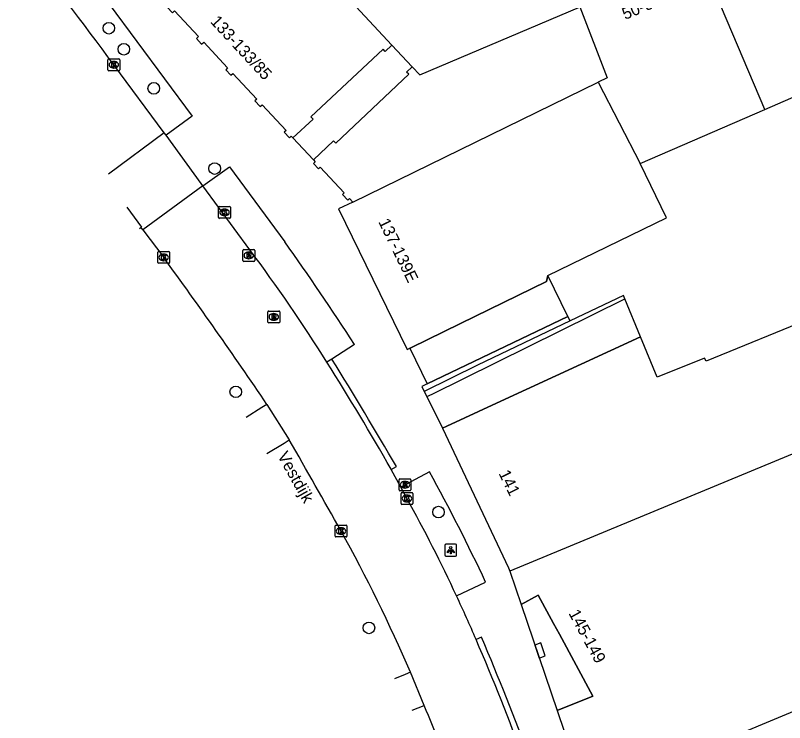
# Model space of a CAD drawing. Extents: x 161771 to 163125, y 382479 to 383177.
# Drawn here: x 161830 to 161894.8, y 382925.3 to 382984.8 of the extents above; entities that cross this region are included whole.
import ezdxf

# ---------------------------------------------------------------- set-up
doc = ezdxf.new("R2010")
doc.units = 0
for name, color, linetype in [('IMGEO_Berm_open', 7, 'Continuous'), ('IMGEO_Boom', 7, 'Continuous'), ('IMGEO_Kolk', 7, 'Continuous'), ('IMGEO_Lichtpunt', 7, 'Continuous'), ('IMGEO_Openbare_ruimte_label', 7, 'Continuous'), ('IMGEO_Pand', 7, 'Continuous'), ('IMGEO_Pand_nummerreeks', 7, 'Continuous'), ('IMGEO_Pand_overbouw', 7, 'Continuous'), ('IMGEO_Rijbaan_lokaal_gesloten', 7, 'Continuous'), ('IMGEO_Rijbaan_lokaal_open', 7, 'Continuous'), ('IMGEO_Rioolput', 7, 'Continuous'), ('IMGEO_Voetpad_gesloten', 7, 'Continuous'), ('IMGEO_Voetpad_open', 7, 'Continuous')]:
    doc.layers.add(name, color=color, linetype=linetype)

msp = doc.modelspace()

# ---------------------------------------------------------------- linework, layer by layer
at = {"layer": 'IMGEO_Berm_open'}
for points in [[(161840.605, 382966.944), (161840.46, 382966.837)], [(161851.196, 382952.057), (161850.768, 382951.788), (161849.456, 382950.963)], [(161851.186, 382947.909), (161852.636, 382948.797), (161853.066, 382949.061)], [(161863.283, 382929.504), (161862.823, 382929.316), (161861.929, 382928.95)], [(161863.426, 382926.309), (161863.942, 382926.515), (161864.438, 382926.713)]]:
    msp.add_lwpolyline(points, dxfattribs=at)
at = {"layer": 'IMGEO_Boom'}
for centre in [(161837.877, 382983.721), (161839.139, 382981.953), (161841.662, 382978.661), (161846.79, 382971.909), (161848.569, 382953.112), (161865.643, 382942.991), (161859.785, 382933.243)]:
    msp.add_circle(centre, 0.489, dxfattribs=at)
at = {"layer": 'IMGEO_Kolk'}
for p, q in [((161837.798, 382980.221), (161837.798, 382981.073)), ((161837.873, 382981.147), (161838.725, 382981.147)), ((161838.286, 382980.927), (161838.311, 382980.927)), ((161838.799, 382981.073), (161838.799, 382980.221)), ((161838.309, 382980.367), (161838.284, 382980.367)), ((161838.725, 382980.147), (161837.873, 382980.147)), ((161847.124, 382967.792), (161847.124, 382968.644)), ((161847.199, 382968.718), (161848.051, 382968.718)), ((161848.125, 382968.644), (161848.125, 382967.792)), ((161847.635, 382967.938), (161847.61, 382967.938)), ((161847.612, 382968.498), (161847.637, 382968.498)), ((161848.051, 382967.718), (161847.199, 382967.718)), ((161841.996, 382964.004), (161841.996, 382964.856)), ((161842.071, 382964.93), (161842.923, 382964.93)), ((161842.484, 382964.71), (161842.509, 382964.71)), ((161842.997, 382964.856), (161842.997, 382964.004)), ((161842.507, 382964.15), (161842.482, 382964.15)), ((161842.923, 382963.93), (161842.071, 382963.93)), ((161862.487, 382943.709), (161862.487, 382944.561)), ((161862.562, 382944.635), (161863.414, 382944.635)), ((161863.488, 382944.561), (161863.488, 382943.709)), ((161862.975, 382944.415), (161863, 382944.415)), ((161863.414, 382943.635), (161862.562, 382943.635)), ((161862.998, 382943.855), (161862.973, 382943.855)), ((161856.932, 382940.968), (161856.932, 382941.82)), ((161857.007, 382941.894), (161857.859, 382941.894)), ((161857.42, 382941.674), (161857.445, 382941.674)), ((161857.933, 382941.82), (161857.933, 382940.968)), ((161857.859, 382940.894), (161857.007, 382940.894)), ((161857.443, 382941.114), (161857.418, 382941.114))]:
    msp.add_line(p, q, dxfattribs=at)
for points in [[(161837.798, 382980.221), (161837.798, 382981.073)], [(161837.873, 382981.147), (161838.725, 382981.147)], [(161838.119, 382980.847), (161838.242, 382980.847), (161838.242, 382980.696), (161838.372, 382980.847), (161838.536, 382980.847), (161838.39, 382980.696), (161838.543, 382980.447), (161838.391, 382980.447), (161838.306, 382980.611), (161838.242, 382980.544), (161838.242, 382980.447), (161838.119, 382980.447), (161838.119, 382980.847)], [(161838.799, 382981.073), (161838.799, 382980.221)], [(161838.725, 382980.147), (161837.873, 382980.147)], [(161847.124, 382967.792), (161847.124, 382968.644)], [(161847.199, 382968.718), (161848.051, 382968.718)], [(161848.125, 382968.644), (161848.125, 382967.792)], [(161847.445, 382968.418), (161847.568, 382968.418), (161847.568, 382968.267), (161847.698, 382968.418), (161847.862, 382968.418), (161847.716, 382968.267), (161847.869, 382968.018), (161847.717, 382968.018), (161847.632, 382968.182), (161847.568, 382968.115), (161847.568, 382968.018), (161847.445, 382968.018), (161847.445, 382968.418)], [(161848.051, 382967.718), (161847.199, 382967.718)], [(161841.996, 382964.004), (161841.996, 382964.856)], [(161842.071, 382964.93), (161842.923, 382964.93)], [(161842.317, 382964.63), (161842.44, 382964.63), (161842.44, 382964.479), (161842.57, 382964.63), (161842.734, 382964.63), (161842.588, 382964.479), (161842.741, 382964.23), (161842.589, 382964.23), (161842.504, 382964.394), (161842.44, 382964.327), (161842.44, 382964.23), (161842.317, 382964.23), (161842.317, 382964.63)], [(161842.997, 382964.856), (161842.997, 382964.004)], [(161842.923, 382963.93), (161842.071, 382963.93)], [(161862.487, 382943.709), (161862.487, 382944.561)], [(161862.562, 382944.635), (161863.414, 382944.635)], [(161863.488, 382944.561), (161863.488, 382943.709)], [(161862.808, 382944.335), (161862.931, 382944.335), (161862.931, 382944.184), (161863.061, 382944.335), (161863.225, 382944.335), (161863.079, 382944.184), (161863.232, 382943.935), (161863.08, 382943.935), (161862.995, 382944.099), (161862.931, 382944.032), (161862.931, 382943.935), (161862.808, 382943.935), (161862.808, 382944.335)], [(161863.414, 382943.635), (161862.562, 382943.635)], [(161856.932, 382940.968), (161856.932, 382941.82)], [(161857.007, 382941.894), (161857.859, 382941.894)], [(161857.253, 382941.594), (161857.376, 382941.594), (161857.376, 382941.443), (161857.506, 382941.594), (161857.67, 382941.594), (161857.524, 382941.443), (161857.677, 382941.194), (161857.525, 382941.194), (161857.44, 382941.358), (161857.376, 382941.291), (161857.376, 382941.194), (161857.253, 382941.194), (161857.253, 382941.594)], [(161857.933, 382941.82), (161857.933, 382940.968)], [(161857.859, 382940.894), (161857.007, 382940.894)]]:
    msp.add_lwpolyline(points, dxfattribs=at)
for centre, start, end in [((161837.875, 382981.071), 91.55205, 178.44795), ((161837.875, 382981.071), 91.55205, 178.44795), ((161838.723, 382981.071), 1.55205, 88.44795), ((161838.723, 382981.071), 1.55205, 88.44795), ((161837.875, 382980.223), 181.55205, 268.44795), ((161837.875, 382980.223), 181.55205, 268.44795), ((161838.723, 382980.223), 271.55205, 358.44795), ((161838.723, 382980.223), 271.55205, 358.44795), ((161847.201, 382968.642), 91.55205, 178.44795), ((161847.201, 382968.642), 91.55205, 178.44795), ((161848.049, 382968.642), 1.55205, 88.44795), ((161848.049, 382968.642), 1.55205, 88.44795), ((161847.201, 382967.794), 181.55205, 268.44795), ((161847.201, 382967.794), 181.55205, 268.44795), ((161848.049, 382967.794), 271.55205, 358.44795), ((161848.049, 382967.794), 271.55205, 358.44795), ((161842.073, 382964.854), 91.55205, 178.44795), ((161842.073, 382964.854), 91.55205, 178.44795), ((161842.921, 382964.854), 1.55205, 88.44795), ((161842.921, 382964.854), 1.55205, 88.44795), ((161842.073, 382964.006), 181.55205, 268.44795), ((161842.073, 382964.006), 181.55205, 268.44795), ((161842.921, 382964.006), 271.55205, 358.44795), ((161842.921, 382964.006), 271.55205, 358.44795), ((161862.564, 382944.559), 91.55205, 178.44795), ((161862.564, 382944.559), 91.55205, 178.44795), ((161863.412, 382944.559), 1.55205, 88.44795), ((161863.412, 382944.559), 1.55205, 88.44795), ((161862.564, 382943.711), 181.55205, 268.44795), ((161862.564, 382943.711), 181.55205, 268.44795), ((161863.412, 382943.711), 271.55205, 358.44795), ((161863.412, 382943.711), 271.55205, 358.44795), ((161857.009, 382941.818), 91.55205, 178.44795), ((161857.009, 382941.818), 91.55205, 178.44795), ((161857.857, 382941.818), 1.55205, 88.44795), ((161857.857, 382941.818), 1.55205, 88.44795), ((161857.009, 382940.97), 181.55205, 268.44795), ((161857.009, 382940.97), 181.55205, 268.44795), ((161857.857, 382940.97), 271.55205, 358.44795), ((161857.857, 382940.97), 271.55205, 358.44795)]:
    msp.add_arc(centre, 0.0765, start, end, dxfattribs=at)
for centre, major_axis, ratio, start_param, end_param in [((161838.285, 382980.647), (-0.387, 0.002), 0.722429, 4.712389, 7.853982), ((161838.31, 382980.647), (-0.39, 0.002), 0.717154, 1.570796, 4.712389), ((161847.611, 382968.218), (-0.387, 0.002), 0.722429, 4.712389, 7.853982), ((161847.636, 382968.218), (-0.39, 0.002), 0.717154, 1.570796, 4.712389), ((161842.483, 382964.43), (-0.387, 0.002), 0.722429, 4.712389, 7.853982), ((161842.508, 382964.43), (-0.39, 0.002), 0.717154, 1.570796, 4.712389), ((161862.974, 382944.135), (-0.387, 0.002), 0.722429, 4.712389, 7.853982), ((161862.999, 382944.135), (-0.39, 0.002), 0.717154, 1.570796, 4.712389), ((161857.419, 382941.394), (-0.387, 0.002), 0.722429, 4.712389, 7.853982), ((161857.444, 382941.394), (-0.39, 0.002), 0.717154, 1.570796, 4.712389)]:
    msp.add_ellipse(centre, major_axis=major_axis, ratio=ratio, start_param=start_param, end_param=end_param, dxfattribs=at)
at = {"layer": 'IMGEO_Lichtpunt'}
for p, q in [((161866.177, 382940.19), (161866.177, 382939.383)), ((161866.177, 382940.19), (161866.177, 382939.383)), ((161867.079, 382940.285), (161866.271, 382940.285)), ((161867.079, 382940.285), (161866.271, 382940.285)), ((161867.173, 382939.383), (161867.173, 382940.19)), ((161867.173, 382939.383), (161867.173, 382940.19)), ((161866.271, 382939.289), (161867.079, 382939.289)), ((161866.271, 382939.289), (161867.079, 382939.289))]:
    msp.add_line(p, q, dxfattribs=at)
for points in [[(161866.551, 382939.854), (161866.59, 382939.826), (161866.402, 382939.564), (161866.364, 382939.591), (161866.551, 382939.854)], [(161866.653, 382939.806), (161866.7, 382939.806), (161866.7, 382939.484), (161866.653, 382939.484), (161866.653, 382939.806)], [(161866.763, 382939.826), (161866.801, 382939.853), (161866.988, 382939.591), (161866.949, 382939.563), (161866.763, 382939.826)]]:
    msp.add_lwpolyline(points, dxfattribs=at)
msp.add_circle((161866.676, 382939.988), 0.0994, dxfattribs=at)
for centre, start, end in [((161866.271, 382940.19), 90, 180), ((161866.271, 382940.19), 90, 180), ((161867.079, 382940.19), 0, 90), ((161867.079, 382940.19), 0, 90), ((161866.271, 382939.383), 180, 270), ((161866.271, 382939.383), 180, 270), ((161867.079, 382939.383), 270, 0), ((161867.079, 382939.383), 270, 360)]:
    msp.add_arc(centre, 0.0946, start, end, dxfattribs=at)
at = {"layer": 'IMGEO_Pand'}
for points in [[(161873.071, 382995.502), (161858.047, 382988.879), (161857.021, 382988.427), (161857.914, 382986.399), (161861.704, 382982.283), (161861.155, 382981.758), (161860.975, 382981.946), (161854.902, 382976.268), (161855.08, 382976.079), (161853.388, 382974.49)], [(161893.122, 382976.882), (161887.664, 382989.786)], [(161842.777, 382985.497), (161843.233, 382985.01), (161843.287, 382985.06), (161843.418, 382985.182), (161845.43, 382983.023), (161845.257, 382982.853), (161845.692, 382982.389), (161845.873, 382982.549), (161847.881, 382980.395), (161847.719, 382980.227), (161848.154, 382979.763), (161848.322, 382979.922), (161850.341, 382977.758), (161850.184, 382977.598), (161850.621, 382977.132), (161850.783, 382977.283), (161852.807, 382975.113), (161852.652, 382974.967), (161853.087, 382974.503), (161853.243, 382974.645), (161853.388, 382974.49)], [(161855.115, 382972.647), (161856.806, 382974.236), (161856.984, 382974.046), (161863.139, 382979.842), (161862.959, 382980.03), (161863.429, 382980.479), (161864.072, 382979.807), (161877.532, 382985.501), (161877.561, 382985.513)], [(161877.561, 382985.513), (161879.855, 382979.541), (161879.099, 382979.173)], [(161893.122, 382976.882), (161903.188, 382981.245)], [(161921.047, 382979.91), (161916.558, 382977.937), (161911.485, 382975.708), (161902.746, 382971.82), (161906.319, 382963.102), (161888.181, 382955.704), (161888.051, 382955.95), (161884.075, 382954.353), (161882.667, 382957.741), (161870.54, 382952.151), (161866.335, 382950.212), (161865.985, 382950.05)], [(161858.418, 382969.092), (161879.099, 382979.173)], [(161879.099, 382979.173), (161882.624, 382972.332)], [(161882.624, 382972.332), (161893.122, 382976.882)], [(161855.115, 382972.647), (161855.257, 382972.485), (161855.114, 382972.341), (161855.531, 382971.897), (161855.68, 382972.032), (161857.707, 382969.858), (161857.571, 382969.722), (161858.004, 382969.26), (161858.146, 382969.387), (161858.418, 382969.092)], [(161863.218, 382956.781), (161863.319, 382956.83), (161867.488, 382958.862), (161874.742, 382962.398), (161874.864, 382962.903), (161884.848, 382967.756), (161882.624, 382972.332)], [(161858.418, 382969.092), (161857.222, 382968.509), (161862.993, 382956.671), (161863.218, 382956.781)], [(161864.661, 382952.709), (161865.097, 382952.924), (161881.345, 382960.928), (161881.218, 382961.232), (161876.725, 382959.085)], [(161876.725, 382959.085), (161876.544, 382959.464), (161864.677, 382953.785)], [(161876.725, 382959.085), (161868.933, 382955.352), (161864.447, 382953.142)], [(161922.636, 382958.708), (161922.476, 382959.072), (161871.639, 382938.01)], [(161864.677, 382953.785), (161864.355, 382953.631), (161864.234, 382953.573), (161864.447, 382953.142)], [(161864.447, 382953.142), (161864.661, 382952.709)], [(161865.985, 382950.05), (161871.542, 382938.295), (161871.639, 382938.01)], [(161871.639, 382938.01), (161872.596, 382935.209), (161874.04, 382935.993), (161875.333, 382933.611), (161875.827, 382932.701), (161878.65, 382927.499), (161875.633, 382926.283), (161877.534, 382920.651), (161877.894, 382919.583), (161878.1, 382918.971), (161878.103, 382918.961)], [(161874.27, 382931.991), (161873.766, 382931.8), (161874.133, 382930.688), (161874.638, 382930.879), (161874.27, 382931.991)], [(161887.918, 382923.05), (161890.704, 382924.211), (161901.736, 382928.807), (161909.349, 382931.979)]]:
    msp.add_lwpolyline(points, dxfattribs=at)
at = {"layer": 'IMGEO_Pand_overbouw'}
for points in [[(161856.984, 382974.046), (161863.139, 382979.842), (161862.959, 382980.03), (161863.429, 382980.479), (161861.704, 382982.283), (161861.155, 382981.758), (161860.975, 382981.946), (161854.902, 382976.268), (161855.08, 382976.079), (161853.388, 382974.49), (161855.115, 382972.647), (161856.806, 382974.236)], [(161876.544, 382959.464), (161874.864, 382962.903), (161874.742, 382962.398), (161867.488, 382958.862), (161863.319, 382956.83), (161863.218, 382956.781), (161864.677, 382953.785)], [(161882.667, 382957.741), (161881.345, 382960.928), (161881.218, 382961.232), (161876.725, 382959.085), (161868.933, 382955.352), (161864.447, 382953.142), (161864.661, 382952.709), (161865.985, 382950.05), (161866.335, 382950.212), (161870.54, 382952.151)], [(161875.827, 382932.701), (161875.333, 382933.611), (161874.04, 382935.993), (161872.596, 382935.209), (161875.633, 382926.283), (161878.65, 382927.499)]]:
    msp.add_lwpolyline(points, close=True, dxfattribs=at)
at = {"layer": 'IMGEO_Rijbaan_lokaal_gesloten'}
for points in [[(161842.55, 382974.908), (161838.299, 382980.647)], [(161842.55, 382974.908), (161837.852, 382971.441)], [(161845.801, 382970.442), (161840.75, 382966.75)], [(161849.761, 382965.067), (161845.801, 382970.442)], [(161840.75, 382966.75), (161842.497, 382964.43)], [(161851.196, 382952.057), (161853.066, 382949.061)], [(161861.667, 382946.565), (161861.65, 382946.595)], [(161862.477, 382945.075), (161861.667, 382946.565)], [(161862.988, 382944.135), (161862.477, 382945.075)], [(161864.438, 382926.713), (161863.283, 382929.504)]]:
    msp.add_lwpolyline(points, dxfattribs=at)
for centre, radius, start, end in [((161488.891, 382722.347), 434.517, 36.47368, 38.22537), ((161729.878, 382875.916), 149.398, 32.23364, 36.63634), ((161487.708, 382705.746), 439.082, 34.12276, 36.09651), ((161677.494, 382842.317), 211.63, 29.52068, 32.36379), ((161391.527, 382681.099), 533.687, 29.1915, 30.13879), ((161744.223, 382878.508), 135.691, 25.03551, 28.92395), ((161741.293, 382876.868), 132.861, 23.3392, 29.0561), ((161741.685, 382877.463), 138.433, 23.31788, 24.98306), ((161684.99, 382853.118), 200.133, 20.14289, 23.29363), ((161744.111, 382876.133), 130.526, 19.59167, 22.79973)]:
    msp.add_arc(centre, radius, start, end, dxfattribs=at)
at = {"layer": 'IMGEO_Rijbaan_lokaal_open'}
for points in [[(161842.7, 382974.705), (161842.55, 382974.908)], [(161845.801, 382970.442), (161845.643, 382970.657), (161842.7, 382974.705)], [(161840.605, 382966.944), (161840.661, 382966.985), (161839.429, 382968.658)], [(161840.75, 382966.75), (161840.605, 382966.944)]]:
    msp.add_lwpolyline(points, dxfattribs=at)
at = {"layer": 'IMGEO_Rioolput'}
for p, q in [((161849.165, 382964.169), (161849.165, 382965.021)), ((161849.24, 382965.095), (161850.092, 382965.095)), ((161849.653, 382964.875), (161849.678, 382964.875)), ((161850.166, 382965.021), (161850.166, 382964.169)), ((161850.092, 382964.095), (161849.24, 382964.095)), ((161849.676, 382964.315), (161849.651, 382964.315)), ((161851.269, 382958.989), (161851.269, 382959.841)), ((161851.344, 382959.915), (161852.196, 382959.915)), ((161851.757, 382959.695), (161851.782, 382959.695)), ((161852.27, 382959.841), (161852.27, 382958.989)), ((161852.196, 382958.915), (161851.344, 382958.915)), ((161851.78, 382959.135), (161851.755, 382959.135)), ((161862.318, 382944.866), (161862.318, 382945.718)), ((161862.393, 382945.792), (161863.245, 382945.792)), ((161862.806, 382945.572), (161862.831, 382945.572)), ((161863.319, 382945.718), (161863.319, 382944.866)), ((161863.245, 382944.792), (161862.393, 382944.792)), ((161862.829, 382945.012), (161862.804, 382945.012))]:
    msp.add_line(p, q, dxfattribs=at)
for points in [[(161849.165, 382964.169), (161849.165, 382965.021)], [(161849.24, 382965.095), (161850.092, 382965.095)], [(161849.754, 382964.793), (161849.502, 382964.795), (161849.502, 382964.395)], [(161849.68, 382964.714), (161849.626, 382964.714), (161849.626, 382964.633)], [(161849.626, 382964.633), (161849.678, 382964.633)], [(161850.166, 382965.021), (161850.166, 382964.169)], [(161850.092, 382964.095), (161849.24, 382964.095)], [(161849.502, 382964.395), (161849.626, 382964.395), (161849.626, 382964.557), (161849.637, 382964.557)], [(161849.684, 382964.528), (161849.755, 382964.395), (161849.895, 382964.395), (161849.83, 382964.521)], [(161851.269, 382958.989), (161851.269, 382959.841)], [(161851.344, 382959.915), (161852.196, 382959.915)], [(161851.858, 382959.613), (161851.606, 382959.615), (161851.606, 382959.215)], [(161851.784, 382959.534), (161851.73, 382959.534), (161851.73, 382959.453)], [(161851.73, 382959.453), (161851.782, 382959.453)], [(161852.27, 382959.841), (161852.27, 382958.989)], [(161852.196, 382958.915), (161851.344, 382958.915)], [(161851.606, 382959.215), (161851.73, 382959.215), (161851.73, 382959.377), (161851.741, 382959.377)], [(161851.788, 382959.348), (161851.859, 382959.215), (161851.999, 382959.215), (161851.934, 382959.341)], [(161862.318, 382944.866), (161862.318, 382945.718)], [(161862.393, 382945.792), (161863.245, 382945.792)], [(161862.907, 382945.49), (161862.655, 382945.492), (161862.655, 382945.092)], [(161862.655, 382945.092), (161862.779, 382945.092), (161862.779, 382945.254), (161862.79, 382945.254)], [(161862.833, 382945.411), (161862.779, 382945.411), (161862.779, 382945.33)], [(161862.779, 382945.33), (161862.831, 382945.33)], [(161862.837, 382945.225), (161862.908, 382945.092), (161863.048, 382945.092), (161862.983, 382945.218)], [(161863.319, 382945.718), (161863.319, 382944.866)], [(161863.245, 382944.792), (161862.393, 382944.792)]]:
    msp.add_lwpolyline(points, dxfattribs=at)
for centre, radius, start, end in [((161849.242, 382965.019), 0.0765, 91.55205, 178.44795), ((161849.242, 382965.019), 0.0765, 91.55205, 178.44795), ((161849.662, 382964.822), 0.19, 274.7715, 282.96867), ((161849.686, 382964.618), 0.0964, 77.00612, 93.18647), ((161849.7, 382964.675), 0.0378, 276.66336, 79.67722), ((161849.753, 382964.683), 0.109, 350.36119, 89.41601), ((161849.751, 382964.683), 0.112, 277.58423, 350.98172), ((161850.09, 382965.019), 0.0765, 1.55205, 88.44795), ((161850.09, 382965.019), 0.0765, 1.55205, 88.44795), ((161849.242, 382964.171), 0.0765, 181.55205, 268.44795), ((161849.242, 382964.171), 0.0765, 181.55205, 268.44795), ((161849.636, 382964.504), 0.0533, 26.02933, 88.69889), ((161849.735, 382964.468), 0.108, 29.51342, 73.79051), ((161850.09, 382964.171), 0.0765, 271.55205, 358.44795), ((161850.09, 382964.171), 0.0765, 271.55205, 358.44795), ((161851.346, 382959.839), 0.0765, 91.55205, 178.44795), ((161851.346, 382959.839), 0.0765, 91.55205, 178.44795), ((161851.766, 382959.642), 0.19, 274.7715, 282.96867), ((161851.79, 382959.438), 0.0964, 77.00612, 93.18647), ((161851.804, 382959.495), 0.0378, 276.66336, 79.67722), ((161851.857, 382959.503), 0.109, 350.36119, 89.41601), ((161851.855, 382959.503), 0.112, 277.58423, 350.98172), ((161852.194, 382959.839), 0.0765, 1.55205, 88.44795), ((161852.194, 382959.839), 0.0765, 1.55205, 88.44795), ((161851.346, 382958.991), 0.0765, 181.55205, 268.44795), ((161851.346, 382958.991), 0.0765, 181.55205, 268.44795), ((161851.74, 382959.324), 0.0533, 26.02933, 88.69889), ((161851.839, 382959.288), 0.108, 29.51342, 73.79051), ((161852.194, 382958.991), 0.0765, 271.55205, 358.44795), ((161852.194, 382958.991), 0.0765, 271.55205, 358.44795), ((161862.395, 382945.716), 0.0765, 91.55205, 178.44795), ((161862.395, 382945.716), 0.0765, 91.55205, 178.44795), ((161862.789, 382945.201), 0.0533, 26.02933, 88.69889), ((161862.815, 382945.519), 0.19, 274.7715, 282.96867), ((161862.839, 382945.315), 0.0964, 77.00612, 93.18647), ((161862.853, 382945.372), 0.0378, 276.66336, 79.67722), ((161862.906, 382945.38), 0.109, 350.36119, 89.41601), ((161862.904, 382945.38), 0.112, 277.58423, 350.98172), ((161862.888, 382945.165), 0.108, 29.51342, 73.79051), ((161863.243, 382945.716), 0.0765, 1.55205, 88.44795), ((161863.243, 382945.716), 0.0765, 1.55205, 88.44795), ((161862.395, 382944.868), 0.0765, 181.55205, 268.44795), ((161862.395, 382944.868), 0.0765, 181.55205, 268.44795), ((161863.243, 382944.868), 0.0765, 271.55205, 358.44795), ((161863.243, 382944.868), 0.0765, 271.55205, 358.44795)]:
    msp.add_arc(centre, radius, start, end, dxfattribs=at)
for centre, major_axis, ratio, start_param, end_param in [((161849.652, 382964.595), (-0.387, 0.002), 0.722429, 4.712389, 7.853982), ((161849.677, 382964.595), (-0.39, 0.002), 0.717154, 1.570796, 4.712389), ((161851.756, 382959.415), (-0.387, 0.002), 0.722429, 4.712389, 7.853982), ((161851.781, 382959.415), (-0.39, 0.002), 0.717154, 1.570796, 4.712389), ((161862.805, 382945.292), (-0.387, 0.002), 0.722429, 4.712389, 7.853982), ((161862.83, 382945.292), (-0.39, 0.002), 0.717154, 1.570796, 4.712389)]:
    msp.add_ellipse(centre, major_axis=major_axis, ratio=ratio, start_param=start_param, end_param=end_param, dxfattribs=at)
at = {"layer": 'IMGEO_Voetpad_gesloten'}
for points in [[(161856.664, 382955.868), (161856.251, 382955.601)], [(161861.667, 382946.565), (161862.102, 382946.817)], [(161869.274, 382932.455), (161868.811, 382932.259)]]:
    msp.add_lwpolyline(points, dxfattribs=at)
for centre, radius, start, end in [((161564.371, 382774.094), 344.205, 30.11934, 31.87704), ((161621.96, 382827.906), 268.504, 20.5582, 22.91556)]:
    msp.add_arc(centre, radius, start, end, dxfattribs=at)
at = {"layer": 'IMGEO_Voetpad_open'}
for points in [[(161830.006, 382992.304), (161831.751, 382993.703), (161837.893, 382985.754), (161844.885, 382976.322), (161842.7, 382974.705)], [(161853.388, 382974.49), (161855.115, 382972.647)], [(161845.801, 382970.442), (161848.041, 382972.059), (161852.699, 382965.739)], [(161858.57, 382957.1), (161856.664, 382955.868)], [(161863.218, 382956.781), (161864.677, 382953.785)], [(161864.661, 382952.709), (161865.985, 382950.05)], [(161864.887, 382946.375), (161862.477, 382945.075)], [(161867.165, 382935.93), (161869.615, 382937.08)]]:
    msp.add_lwpolyline(points, dxfattribs=at)
for centre, radius, start, end in [((161644.92, 382818.219), 254.822, 33.02538, 35.37409), ((161729.158, 382871.485), 155.019, 25.03309, 28.8882)]:
    msp.add_arc(centre, radius, start, end, dxfattribs=at)

# ---------------------------------------------------------------- texts
at = {"layer": 'IMGEO_Openbare_ruimte_label'}
msp.add_text('Vestdijk', height=1, rotation=299.20484, dxfattribs=at).set_placement((161852.047, 382947.743))
at = {"layer": 'IMGEO_Pand_nummerreeks'}
for s, rotation, p in [('50-54', 22.72924, (161881.361, 382984.415)), ('133-133/85', 312.81693, (161846.369, 382984.239)), ('137-139E', 295.98916, (161860.555, 382967.424)), ('141', 296.20688, (161870.682, 382946.249)), ('145-149', 298.48725, (161876.573, 382934.472))]:
    msp.add_text(s, height=1, rotation=rotation, dxfattribs=at).set_placement(p)

doc.saveas('drawing.dxf')
